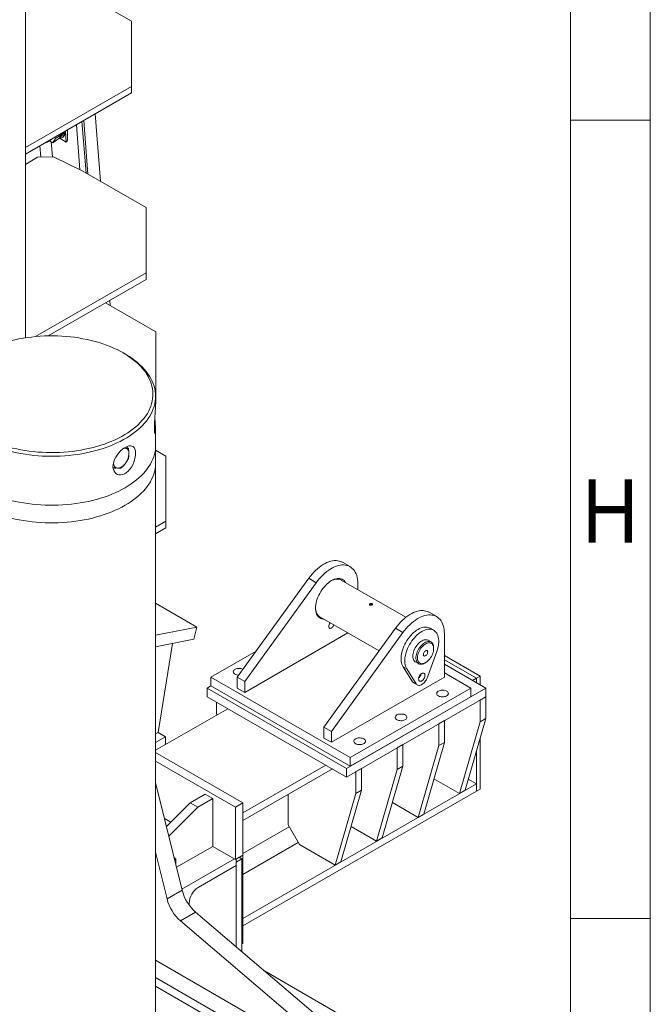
# Model space of a CAD drawing. Header units: millimetres. Extents: x 450 to 25135, y 150 to 17673.
# Tile 429 of 463: x 23896 to 25080, y 10249 to 12099. Entities that reach past the tile are written whole.
import ezdxf

# ---------------------------------------------------------------- set-up
doc = ezdxf.new("R2010")
doc.units = ezdxf.units.MM
doc.linetypes.add('SLD-Centrada-doble', pattern=[12.7, 6.35, -1.27, 1.27, -1.27, 1.27, -1.27])
doc.linetypes.add('SLD-Continua', pattern=[0])
doc.layers.add('OCULTA', color=8, linetype='SLD-Continua')
doc.styles.add('SLDTEXTSTYLE3', font='GOTHIC.TTF', dxfattribs={"width": 0.913})

msp = doc.modelspace()

# ---------------------------------------------------------------- linework, layer by layer
at = {"color": 7, "linetype": 'SLD-Continua', "lineweight": 18, "ltscale": 30}
for p, q in [((25080, 17670), (25080, 150)), ((24930, 17520), (24930, 300)), ((24930, 11910), (25080, 11910)), ((24930, 10410), (25080, 10410))]:
    msp.add_line(p, q, dxfattribs=at)
at = {"layer": 'OCULTA', "linetype": 'SLD-Continua', "lineweight": 18, "ltscale": 30}
for p, q in [((23906.8, 12944.8), (23906.8, 11500.9)), ((23906.8, 12944.8), (23906.8, 11500.9)), ((23906.8, 12944.8), (23906.8, 11500.9)), ((24105.8, 12095.6), (23989.9, 12162.5)), ((24105.8, 12095.6), (23989.9, 12162.5)), ((24105.8, 12095.6), (23989.9, 12162.5)), ((24105.8, 11973.1), (24105.8, 12095.6)), ((24105.8, 11973.1), (24105.8, 12095.6)), ((24105.8, 11973.1), (24105.8, 12095.6)), ((23906.8, 11858.3), (24105.8, 11973.1)), ((23906.8, 11858.3), (24105.8, 11973.1)), ((23906.8, 11858.3), (24105.8, 11973.1)), ((24105.8, 11960.9), (24105.8, 11973.1)), ((24105.8, 11960.9), (24105.8, 11973.1)), ((24105.8, 11960.9), (24105.8, 11973.1)), ((23906.8, 11846), (24105.8, 11960.9)), ((23906.8, 11846), (24105.8, 11960.9)), ((23906.8, 11846), (24105.8, 11960.9)), ((24037.6, 11921.5), (24047.6, 11795.1)), ((24016.3, 11909.2), (24024.3, 11808.5)), ((24016.3, 11909.2), (24024.3, 11808.5)), ((24016.3, 11909.2), (24024.3, 11808.5)), ((24016.3, 11909.2), (24024.3, 11808.5)), ((23948.1, 11868.5), (23956.7, 11874.4)), ((23963.4, 11875.6), (23958.2, 11867.4)), ((23969.4, 11875.1), (23958.2, 11867.4)), ((23962.2, 11878), (23963.4, 11875.6)), ((23974.6, 11883.2), (23963.4, 11875.6)), ((23974.6, 11883.2), (23969.4, 11875.1)), ((23983.5, 11868.8), (23970.3, 11876.5)), ((23971.1, 11877.5), (23974.6, 11879.8)), ((23974.8, 11885.3), (23973.9, 11884.7)), ((23973.9, 11884.8), (23974.6, 11883.2)), ((23976.9, 11886), (23974.2, 11884.2)), ((23976.3, 11877.4), (23978.4, 11878.8)), ((23976.9, 11886), (23976.5, 11886.3)), ((23981.9, 11889.4), (23983.5, 11868.8)), ((23986, 11872.6), (23985.8, 11891.7)), ((23906.8, 11858.3), (23906.8, 11858.3)), ((23906.8, 11846), (23906.8, 11858.3)), ((23906.8, 11858.3), (23906.8, 11858.3)), ((23906.8, 11846), (23906.8, 11858.3)), ((23906.8, 11858.3), (23906.8, 11858.3)), ((23906.8, 11846), (23906.8, 11858.3)), ((23958.2, 11867.4), (23951.9, 11871.1)), ((23983.5, 11868.8), (23984.2, 11869.3)), ((23906.8, 11846), (23906.8, 11846)), ((23906.8, 11846), (23906.8, 11846)), ((23906.8, 11846), (23906.8, 11846)), ((23929.9, 11840.2), (23906.8, 11826.8)), ((23929.9, 11840.2), (23906.8, 11826.8)), ((23929.9, 11840.2), (23906.8, 11826.8)), ((23959.4, 11840.9), (23929.9, 11840.2)), ((23959.4, 11840.9), (23929.9, 11840.2)), ((23959.4, 11840.9), (23929.9, 11840.2)), ((24013.3, 11814.9), (23959.4, 11840.9)), ((24013.3, 11814.9), (23959.4, 11840.9)), ((24013.3, 11814.9), (23959.4, 11840.9)), ((24133.5, 11745.5), (24013.3, 11814.9)), ((24133.5, 11745.5), (24013.3, 11814.9)), ((24133.5, 11745.5), (24013.3, 11814.9)), ((24133.5, 11623.1), (24133.5, 11745.5)), ((24133.5, 11623.1), (24133.5, 11745.5)), ((24133.5, 11623.1), (24133.5, 11745.5)), ((23926.1, 11503.3), (24133.5, 11623.1)), ((23926.1, 11503.3), (24133.5, 11623.1)), ((23926.1, 11503.3), (24133.5, 11623.1)), ((24133.5, 11610.8), (24133.5, 11623.1)), ((24133.5, 11610.8), (24133.5, 11623.1)), ((24133.5, 11610.8), (24133.5, 11623.1)), ((23949.6, 11504.6), (24133.5, 11610.8)), ((23949.6, 11504.6), (24133.5, 11610.8)), ((23949.6, 11504.6), (24133.5, 11610.8)), ((24152, 11512.1), (24057.3, 11566.8)), ((24152, 11512.1), (24057.3, 11566.8)), ((24152, 11512.1), (24057.3, 11566.8)), ((24065.4, 11571.5), (24066.1, 11561.7)), ((24152, 11389.7), (24152, 11512.1)), ((24152, 11389.7), (24152, 11512.1)), ((24152, 11389.7), (24152, 11512.1)), ((24094.3, 11470.5), (24090.7, 11472.5)), ((24151.3, 11374.6), (24151.3, 11391)), ((24151.3, 11389.2), (24152, 11389.7)), ((24151.3, 11389.2), (24152, 11389.7)), ((24151.3, 11389.2), (24152, 11389.7)), ((24151.3, 11377), (24152, 11377.4)), ((24151.3, 11377), (24152, 11377.4)), ((24151.3, 11377), (24152, 11377.4)), ((24152, 11377.4), (24152, 11389.7)), ((24152, 11377.4), (24152, 11389.7)), ((24152, 11377.4), (24152, 11389.7)), ((24151.3, 11299), (24151.3, 11325.7)), ((24094, 11293.5), (24092.1, 11293.7)), ((24096, 11295.9), (24100.4, 11293.3)), ((24097.7, 11295), (24097.5, 11296.7)), ((24151.3, 11265.9), (24151.3, 11299)), ((24170.5, 11278.7), (24151.3, 11289.8)), ((24170.5, 11278.7), (24151.3, 11289.8)), ((24170.5, 11278.7), (24151.3, 11289.8)), ((24151.3, 9903.5), (24151.3, 11265.9)), ((24170.5, 11156.3), (24170.5, 11278.7)), ((24170.5, 11156.3), (24170.5, 11278.7)), ((24170.5, 11156.3), (24170.5, 11278.7)), ((24151.3, 11145.2), (24170.5, 11156.3)), ((24151.3, 11145.2), (24170.5, 11156.3)), ((24151.3, 11145.2), (24170.5, 11156.3)), ((24170.5, 11144), (24170.5, 11156.3)), ((24170.5, 11144), (24170.5, 11156.3)), ((24170.5, 11144), (24170.5, 11156.3)), ((24151.3, 11132.9), (24170.5, 11144)), ((24151.3, 11132.9), (24170.5, 11144)), ((24151.3, 11132.9), (24170.5, 11144)), ((24516.3, 11071.1), (24502.2, 11079.3)), ((24304.6, 10863.5), (24438.9, 11049.2)), ((24621.1, 10976), (24499.9, 11045.9)), ((24318.7, 10855.4), (24453, 11041)), ((24530.8, 11039), (24530.8, 11028.1)), ((24228.7, 10957.7), (24151.3, 11002.4)), ((24459.9, 10976.6), (24570.7, 10912.7)), ((24679, 10977.2), (24664.8, 10985.4)), ((24151.3, 10942.1), (24228.7, 10957.7)), ((24228.7, 10957.7), (24223.2, 10935.1)), ((24467.2, 10769.7), (24601.5, 10955.3)), ((24673.5, 10951.5), (24666.5, 10955.6)), ((24223.2, 10935.1), (24151.3, 10920.6)), ((24512.1, 10946.5), (24318.7, 10834.9)), ((24481.3, 10761.5), (24615.7, 10947.2)), ((24668.4, 10929.6), (24662.8, 10932.9)), ((24693.5, 10945.2), (24693.5, 10863.5)), ((24183.1, 10927), (24156.1, 10759.8)), ((24340, 10912.5), (24255.1, 10863.5)), ((24673.3, 10917.2), (24673.3, 10918.8)), ((24679.2, 10911.6), (24661.7, 10863.2)), ((24760.6, 10865.5), (24693.5, 10904.3)), ((24693.5, 10896.1), (24753.6, 10861.4)), ((24753.6, 10861.4), (24693.5, 10896.1)), ((24633.3, 10855), (24615.8, 10883.2)), ((24640.4, 10850.9), (24622.9, 10879.1)), ((24639.3, 10892.2), (24644.9, 10888.9)), ((24656.7, 10890.1), (24658.1, 10890.9)), ((24771.2, 10843.1), (24693.5, 10888)), ((24255.1, 10863.5), (24516.7, 10712.5)), ((24255.1, 10847.2), (24255.1, 10863.5)), ((24304.6, 10863.5), (24318.7, 10855.4)), ((24304.6, 10843.1), (24304.6, 10863.5)), ((24693.5, 10863.5), (24481.3, 10741.1)), ((24743, 10843.1), (24693.5, 10871.7)), ((24753.6, 10861.4), (24746.5, 10857.4)), ((24760.6, 10865.5), (24753.6, 10861.4)), ((24753.6, 10861.4), (24753.6, 10853.3)), ((24753.6, 10853.3), (24753.6, 10861.4)), ((24760.6, 10849.2), (24760.6, 10865.5)), ((24255.1, 10847.2), (24248, 10843.1)), ((24248, 10843.1), (24509.6, 10692.1)), ((24248, 10843.1), (24248, 10826.8)), ((24255.1, 10847.2), (24516.7, 10696.2)), ((24304.6, 10843.1), (24318.7, 10834.9)), ((24318.7, 10834.9), (24318.7, 10855.4)), ((24509.6, 10692.1), (24771.2, 10843.1)), ((24516.7, 10712.5), (24743, 10843.1)), ((24635.5, 10852.9), (24642.5, 10848.8)), ((24743, 10826.8), (24743, 10843.1)), ((24771.2, 10843.1), (24771.2, 10826.8)), ((24248, 10826.8), (24509.6, 10675.8)), ((24509.6, 10675.8), (24771.2, 10826.8)), ((24516.7, 10696.2), (24743, 10826.8)), ((24760.6, 10820.6), (24771.2, 10826.8)), ((24760.6, 10820.6), (24760.6, 10779.8)), ((24771.2, 10826.8), (24771.2, 10785.9)), ((24286.9, 10804.3), (24151.3, 10726.1)), ((24265.7, 10816.6), (24265.7, 10796.1)), ((24265.7, 10796.1), (24266.4, 10792.5)), ((24771.2, 10785.9), (24732.4, 10651.2)), ((24760.6, 10779.8), (24771.2, 10785.9)), ((24481.3, 10761.5), (24467.2, 10769.7)), ((24467.2, 10749.2), (24467.2, 10769.7)), ((24682.9, 10775.7), (24693.5, 10781.9)), ((24682.9, 10775.7), (24682.9, 10734.9)), ((24693.5, 10781.9), (24693.5, 10741)), ((24760.6, 10779.8), (24721.7, 10645)), ((24156.1, 10759.8), (24151.3, 10757)), ((24151.3, 10740.7), (24170.2, 10751.6)), ((24170.2, 10751.6), (24156.1, 10759.8)), ((24170.2, 10751.6), (24170.2, 10737)), ((24481.3, 10741.1), (24467.2, 10749.2)), ((24481.3, 10741.1), (24481.3, 10761.5)), ((24760.6, 10653.2), (24760.6, 10749.2)), ((24605.1, 10730.9), (24615.7, 10737)), ((24605.1, 10730.9), (24605.1, 10690)), ((24615.7, 10737), (24615.7, 10696.1)), ((24682.9, 10734.9), (24644, 10600.2)), ((24693.5, 10741), (24654.6, 10606.3)), ((24682.9, 10734.9), (24693.5, 10741)), ((24315.2, 10627.2), (24151.3, 10721.8)), ((24516.7, 10696.2), (24516.7, 10712.5)), ((24753.6, 10649.1), (24753.6, 10724.7)), ((24301, 10619.1), (24151.3, 10705.5)), ((24470.7, 10698.2), (24315.2, 10608.4)), ((24483.1, 10691.1), (24315.2, 10594.1)), ((24509.6, 10692.1), (24509.6, 10675.8)), ((24527.3, 10686), (24537.9, 10692.1)), ((24537.9, 10692.1), (24537.9, 10651.3)), ((24615.7, 10696.1), (24576.8, 10561.4)), ((24605.1, 10690), (24615.7, 10696.1)), ((24527.3, 10686), (24527.3, 10645.1)), ((24605.1, 10690), (24566.2, 10555.3)), ((24721.7, 10645), (24673.8, 10672.7)), ((24738.4, 10672.2), (24753.6, 10663.4)), ((24151.3, 10665.9), (24201.1, 10463.4)), ((24753.6, 10663.4), (24315.2, 10410.4)), ((24753.6, 10663.4), (24753.6, 10649.1)), ((24216.2, 10627.2), (24244.4, 10643.5)), ((24230.3, 10619.1), (24258.6, 10635.4)), ((24244.4, 10643.5), (24258.6, 10635.4)), ((24258.6, 10635.4), (24258.6, 10545.5)), ((24753.6, 10649.1), (24315.2, 10396.1)), ((24400, 10585.9), (24400, 10643.1)), ((24527.3, 10645.1), (24488.4, 10510.4)), ((24537.9, 10651.3), (24499, 10516.5)), ((24527.3, 10645.1), (24537.9, 10651.3)), ((24721.7, 10645), (24732.4, 10651.2)), ((24760.6, 10653.2), (24753.6, 10649.1)), ((24171.8, 10582.7), (24216.2, 10627.2)), ((24176.2, 10564.8), (24230.3, 10619.1)), ((24216.2, 10627.2), (24230.3, 10619.1)), ((24301, 10619.1), (24315.2, 10627.2)), ((24301, 10521.1), (24301, 10619.1)), ((24315.2, 10529.2), (24315.2, 10627.2)), ((24644, 10600.2), (24596, 10627.9)), ((24644, 10600.2), (24654.6, 10606.3)), ((24168.1, 10597.8), (24180, 10590.9)), ((24421.2, 10549.1), (24400, 10585.9)), ((24566.2, 10555.3), (24518.2, 10583)), ((24566.2, 10555.3), (24576.8, 10561.4)), ((24258.6, 10545.5), (24190.6, 10506.3)), ((24258.6, 10545.5), (24301, 10521.1)), ((24488.4, 10510.4), (24421.2, 10549.1)), ((24151.3, 10534.6), (24172.8, 10447.1)), ((24186, 10524.8), (24189.6, 10521.9)), ((24301, 10521.1), (24315.2, 10529.2)), ((24308.1, 10525.1), (24313.4, 10522.1)), ((24308.1, 10525.1), (24313.4, 10522.1)), ((24315.2, 10363.4), (24315.2, 10529.2)), ((24189.6, 10521.9), (24187.1, 10520.4)), ((24189.6, 10521.9), (24189.6, 10510)), ((24299.2, 10522.1), (24200.7, 10465.2)), ((24299.2, 10522.1), (24200.7, 10465.2)), ((24231.4, 10468.6), (24302.8, 10509.8)), ((24231.4, 10468.6), (24302.8, 10509.8)), ((24302.8, 10509.8), (24302.8, 10522.1)), ((24313.4, 10522.1), (24302.8, 10516)), ((24302.8, 10509.8), (24302.8, 10522.1)), ((24313.4, 10522.1), (24302.8, 10516)), ((24302.8, 10516), (24302.8, 10356.9)), ((24302.8, 10516), (24302.8, 10356.9)), ((24313.4, 10522.1), (24313.4, 10347.8)), ((24313.4, 10522.1), (24313.4, 10347.8)), ((24488.4, 10510.4), (24499, 10516.5)), ((24214.4, 10435.1), (24214.4, 10439.2)), ((24214.4, 10435.1), (24214.4, 10439.2)), ((24226.5, 10421.9), (24652.8, 10058.6)), ((24198.2, 10405.5), (24565.1, 10092.9)), ((24315.2, 10363.4), (24313.4, 10362.4)), ((24151.3, 10331.7), (24610.4, 10066.8)), ((24355.9, 10311.6), (24709.4, 10107.6)), ((24486.6, 10105.6), (24151.3, 10299.1)), ((24481.3, 10092.3), (24151.3, 10282.8))]:
    msp.add_line(p, q, dxfattribs=at)
at = {"layer": 'OCULTA', "linetype": 'SLD-Centrada-doble', "lineweight": 18, "ltscale": 30}
for p, q in [((24002.6, 11901.3), (24009.3, 11816.8)), ((24002.6, 11901.3), (24009.3, 11816.8)), ((24002.6, 11901.3), (24009.3, 11816.8)), ((24013.1, 11907.4), (24020.7, 11810.6)), ((24013.1, 11907.4), (24020.7, 11810.6)), ((24013.1, 11907.4), (24020.7, 11810.6)), ((23934.1, 11861.8), (23935.8, 11840.3)), ((23934.1, 11861.8), (23935.8, 11840.3)), ((23934.1, 11861.8), (23935.8, 11840.3)), ((23955.3, 11869.1), (23957.6, 11840.9)), ((23955.3, 11869.1), (23957.6, 11840.9)), ((23955.3, 11869.1), (23957.6, 11840.9)), ((24438.9, 11049.2), (24453, 11041)), ((24615.7, 10947.2), (24601.5, 10955.3)), ((24622.9, 10879.1), (24615.8, 10883.2)), ((24640.4, 10850.9), (24633.3, 10855)), ((24402.1, 10582.2), (24315.2, 10532)), ((24419.1, 10552.8), (24315.2, 10492.8)), ((24172.8, 10447.1), (24201.1, 10463.4)), ((24198.2, 10405.5), (24226.5, 10421.9))]:
    msp.add_line(p, q, dxfattribs=at)
at = {"layer": 'OCULTA', "linetype": 'SLD-Continua', "lineweight": 18, "ltscale": 30, "flags": 128}
for points in [[(23957.6, 11875.4), (23957.1, 11874.6), (23956.7, 11874.4)], [(23978.6, 11887.5), (23978.9, 11886.1), (23979, 11884.1), (23978.9, 11882.3), (23978.6, 11880.7), (23978, 11879.3), (23977.2, 11878.1), (23976.1, 11877.2), (23974.9, 11876.7), (23973.4, 11876.4), (23971.9, 11876.5), (23970.5, 11876.8)], [(23980.8, 11888.7), (23981, 11887.6), (23981.1, 11885.6), (23981.1, 11883.7), (23980.7, 11882.1), (23980.1, 11880.7), (23979.3, 11879.5), (23978.4, 11878.8)], [(23786, 11443.7), (23782.5, 11439.4), (23779.4, 11435.1), (23776.6, 11430.6), (23774.1, 11426.2), (23772, 11421.6), (23770.1, 11417), (23768.7, 11412.4), (23767.6, 11407.7), (23766.8, 11403), (23766.4, 11398.3), (23766.3, 11393.6), (23766.6, 11388.9), (23767.2, 11384.2), (23768.2, 11379.5), (23769.6, 11374.8), (23771.2, 11370.2), (23773.3, 11365.7), (23775.6, 11361.2), (23778.3, 11356.7), (23781.3, 11352.3), (23784.7, 11348), (23788.3, 11343.8), (23792.3, 11339.7), (23796.6, 11335.7), (23801.1, 11331.8), (23806, 11328), (23811.1, 11324.3), (23816.5, 11320.8), (23822.2, 11317.4), (23828.1, 11314.1), (23834.2, 11311), (23840.6, 11308.1), (23847.2, 11305.3), (23854, 11302.7), (23861, 11300.2), (23868.1, 11297.9), (23875.4, 11295.8), (23882.9, 11293.9), (23890.5, 11292.2), (23898.2, 11290.6), (23906, 11289.3), (23913.9, 11288.2), (23921.9, 11287.2), (23930, 11286.4), (23938.1, 11285.9), (23946.3, 11285.5), (23954.4, 11285.4), (23962.6, 11285.5), (23970.7, 11285.7), (23978.9, 11286.2), (23987, 11286.8), (23995, 11287.7), (24002.9, 11288.7), (24010.8, 11290), (24018.6, 11291.5), (24026.2, 11293.1), (24033.8, 11294.9), (24041.2, 11296.9), (24048.4, 11299.1), (24055.4, 11301.5), (24062.3, 11304.1), (24069, 11306.8), (24075.5, 11309.6), (24081.7, 11312.7), (24087.7, 11315.9), (24093.5, 11319.2), (24099, 11322.7), (24104.3, 11326.3), (24109.3, 11330), (24114, 11333.9), (24118.4, 11337.8), (24122.5, 11341.9), (24126.3, 11346.1), (24129.8, 11350.3), (24133, 11354.7), (24135.8, 11359.1), (24138.3, 11363.6), (24140.5, 11368.1), (24142.3, 11372.7), (24143.8, 11377.4), (24145, 11382), (24145.8, 11386.7), (24146.2, 11391.4), (24146.3, 11396.1), (24146, 11400.8), (24145.4, 11405.5), (24144.5, 11410.2), (24143.2, 11414.9), (24141.5, 11419.5), (24139.5, 11424.1), (24137.2, 11428.6), (24134.5, 11433), (24131.5, 11437.4), (24128.2, 11441.7), (24124.6, 11446), (24120.6, 11450.1), (24116.4, 11454.1), (24111.8, 11458), (24107, 11461.8), (24101.9, 11465.5), (24096.5, 11469), (24090.9, 11472.5), (24085, 11475.7), (24078.9, 11478.8), (24072.5, 11481.8), (24066, 11484.6), (24059.2, 11487.2), (24052.2, 11489.7), (24045.1, 11492), (24037.8, 11494.1), (24030.3, 11496), (24022.7, 11497.8), (24015, 11499.3), (24007.2, 11500.7), (23999.3, 11501.9), (23991.3, 11502.8), (23983.3, 11503.6), (23975.1, 11504.2), (23967, 11504.5), (23958.8, 11504.7), (23950.7, 11504.7), (23942.5, 11504.4), (23934.4, 11504), (23926.3, 11503.3), (23918.3, 11502.5), (23910.3, 11501.4), (23902.4, 11500.2), (23894.6, 11498.8), (23887, 11497.1), (23879.4, 11495.3), (23872, 11493.3)], [(24094.3, 11470.5), (24096.4, 11469.2), (24102.1, 11465.7), (24107.5, 11462.1), (24112.6, 11458.3), (24117.4, 11454.4), (24121.9, 11450.4), (24126.2, 11446.2), (24130.1, 11442), (24133.7, 11437.7), (24137, 11433.3), (24139.9, 11428.8), (24142.6, 11424.3), (24144.8, 11419.7), (24146.8, 11415), (24148.4, 11410.3), (24149.7, 11405.6), (24150.6, 11400.8), (24151.1, 11396), (24151.3, 11391.2), (24151.1, 11386.5), (24150.6, 11381.7), (24149.8, 11376.9), (24148.6, 11372.2), (24147, 11367.5), (24145.1, 11362.8), (24142.8, 11358.2), (24140.3, 11353.6), (24137.3, 11349.1), (24134.1, 11344.7), (24130.5, 11340.4), (24126.6, 11336.2), (24122.4, 11332), (24117.9, 11328), (24113.1, 11324.1), (24108.1, 11320.3), (24102.7, 11316.6), (24097.1, 11313.1), (24091.2, 11309.7), (24085.1, 11306.5), (24078.8, 11303.4), (24072.2, 11300.5), (24065.4, 11297.7), (24058.4, 11295.1), (24051.3, 11292.7), (24043.9, 11290.4), (24036.4, 11288.4), (24028.8, 11286.5), (24021, 11284.8), (24013.1, 11283.3), (24005.1, 11282), (23997, 11280.9), (23988.9, 11280), (23980.7, 11279.3), (23972.4, 11278.8), (23964.1, 11278.5), (23955.8, 11278.4), (23947.5, 11278.5), (23939.2, 11278.9), (23931, 11279.4), (23922.8, 11280.1), (23914.6, 11281), (23906.6, 11282.1), (23898.6, 11283.5), (23890.7, 11285), (23882.9, 11286.7), (23875.3, 11288.6), (23867.8, 11290.7), (23860.5, 11292.9), (23853.4, 11295.4), (23846.4, 11298), (23839.7, 11300.8), (23833.1, 11303.7), (23826.8, 11306.8), (23820.7, 11310.1), (23814.9, 11313.5), (23809.3, 11317), (23803.9, 11320.7), (23798.9, 11324.5), (23794.1, 11328.5), (23789.7, 11332.5), (23785.5, 11336.6), (23781.7, 11340.9), (23778.1, 11345.2), (23774.9, 11349.6), (23772, 11354.1), (23769.5, 11358.7), (23767.3, 11363.3), (23765.4, 11368), (23763.9, 11372.7), (23762.7, 11377.4), (23761.9, 11382.2), (23761.4, 11387), (23761.3, 11391.8), (23761.5, 11396.6), (23762.1, 11401.4), (23763.1, 11406.1), (23764.4, 11410.9), (23766, 11415.6), (23768, 11420.2), (23770.3, 11424.8), (23773, 11429.3), (23776, 11433.8), (23776, 11433.8)], [(24151.3, 11374.6), (24151.3, 11374.5), (24151.2, 11371.3), (24151, 11367.3), (24150.7, 11363), (24150.4, 11358.2), (24150, 11353.3), (24149.6, 11348.2), (24149.3, 11343.4), (24149.1, 11338.5), (24149, 11334.2), (24149, 11330.1), (24149.2, 11326.7), (24149.4, 11323.8), (24149.8, 11321.8), (24150.2, 11320.5), (24150.5, 11320.1), (24150.9, 11320.6), (24151.1, 11321.8), (24151.3, 11323.9), (24151.3, 11326.6), (24151.2, 11330.1), (24151, 11334.1), (24150.6, 11338.7), (24150.3, 11343.4), (24149.9, 11348.5), (24149.8, 11350.1)], [(24094.2, 11219.4), (24088.2, 11216.1), (24082, 11213), (24075.6, 11209.9), (24068.9, 11207.1), (24062, 11204.4), (24055, 11201.9), (24047.8, 11199.6), (24040.4, 11197.4), (24032.8, 11195.5), (24025.2, 11193.7), (24017.3, 11192.1), (24009.4, 11190.7), (24001.4, 11189.5), (23993.3, 11188.5), (23985.2, 11187.7), (23977, 11187.1), (23968.7, 11186.7), (23960.4, 11186.5), (23952.2, 11186.5), (23943.9, 11186.7), (23935.6, 11187.1), (23927.4, 11187.7), (23919.3, 11188.5), (23911.2, 11189.5), (23903.2, 11190.7), (23895.3, 11192.1), (23887.5, 11193.7), (23879.8, 11195.5), (23872.2, 11197.4), (23864.8, 11199.6), (23857.6, 11201.9), (23850.6, 11204.4), (23843.7, 11207.1), (23837, 11209.9), (23830.6, 11213), (23824.4, 11216.1), (23818.4, 11219.4), (23812.7, 11222.9), (23807.2, 11226.4), (23802, 11230.2), (23797.1, 11234), (23792.5, 11238), (23788.1, 11242), (23784.1, 11246.2), (23780.4, 11250.5), (23776.9, 11254.8), (23773.9, 11259.3), (23771.1, 11263.8), (23768.7, 11268.3), (23766.6, 11273), (23764.8, 11277.6), (23763.5, 11282.3), (23762.4, 11287.1), (23761.7, 11291.8), (23761.3, 11296.6), (23761.3, 11299)], [(24094.2, 11219.4), (24088.2, 11216.1), (24082, 11213), (24075.6, 11209.9), (24068.9, 11207.1), (24062, 11204.4), (24055, 11201.9), (24047.8, 11199.6), (24040.4, 11197.4), (24032.8, 11195.5), (24025.2, 11193.7), (24017.3, 11192.1), (24009.4, 11190.7), (24001.4, 11189.5), (23993.3, 11188.5), (23985.2, 11187.7), (23977, 11187.1), (23968.7, 11186.7), (23960.4, 11186.5), (23952.2, 11186.5), (23943.9, 11186.7), (23935.6, 11187.1), (23927.4, 11187.7), (23919.3, 11188.5), (23911.2, 11189.5), (23903.2, 11190.7), (23895.3, 11192.1), (23887.5, 11193.7), (23879.8, 11195.5), (23872.2, 11197.4), (23864.8, 11199.6), (23857.6, 11201.9), (23850.6, 11204.4), (23843.7, 11207.1), (23837, 11209.9), (23830.6, 11213), (23824.4, 11216.1), (23818.4, 11219.4), (23812.7, 11222.9), (23807.2, 11226.4), (23802, 11230.2), (23797.1, 11234), (23792.5, 11238), (23788.1, 11242), (23784.1, 11246.2), (23780.4, 11250.5), (23776.9, 11254.8), (23773.9, 11259.3), (23771.1, 11263.8), (23768.7, 11268.3), (23766.6, 11273), (23764.8, 11277.6), (23763.5, 11282.3), (23762.4, 11287.1), (23761.7, 11291.8), (23761.3, 11296.6), (23761.3, 11299)], [(24094.2, 11295.1), (24091.7, 11293.5), (24089.1, 11291.6), (24085.6, 11288.4), (24082.2, 11284.7), (24079.1, 11280.7), (24076.4, 11276.5), (24074.2, 11272.1), (24072.6, 11267.7), (24071.6, 11263.3), (24071.3, 11259.1), (24071.7, 11255.1), (24072.8, 11251.6), (24074.5, 11248.6), (24076.8, 11246.2), (24079.5, 11244.5), (24082.6, 11243.5), (24086, 11243.4), (24089.5, 11244), (24093.1, 11245.5), (24096.6, 11247.7), (24100, 11250.6), (24103.2, 11254.1), (24106, 11258.2), (24108.5, 11262.6), (24110.5, 11267.2), (24112, 11271.9), (24113.1, 11276.5), (24113.7, 11281), (24113.7, 11285.1), (24113.3, 11288.9), (24112.4, 11292.1), (24110.9, 11294.7), (24109, 11296.6), (24106.7, 11297.7), (24104, 11298.1), (24101, 11297.8), (24097.7, 11296.8), (24094.2, 11295.1)], [(24091.4, 11293.4), (24092.3, 11293.5), (24094, 11293.5)], [(24094, 11293.5), (24095.6, 11293.2), (24097, 11292.6), (24098.3, 11291.7), (24099.3, 11290.5), (24100.2, 11289), (24100.8, 11287.3), (24101.1, 11285.3), (24101.3, 11283.2)], [(24100.4, 11293.3), (24097.4, 11293.3), (24094, 11293.5)], [(24151.3, 11299), (24151.3, 11296.6), (24150.9, 11291.8), (24150.2, 11287.1), (24149.2, 11282.3), (24147.8, 11277.6), (24146, 11273), (24143.9, 11268.3), (24141.5, 11263.8), (24138.7, 11259.3), (24135.7, 11254.8), (24132.2, 11250.5), (24128.5, 11246.2), (24124.5, 11242), (24120.1, 11238), (24115.5, 11234), (24110.6, 11230.2), (24105.4, 11226.4), (24099.9, 11222.9), (24094.2, 11219.4)], [(24151.3, 11299), (24151.3, 11296.6), (24150.9, 11291.8), (24150.2, 11287.1), (24149.2, 11282.3), (24147.8, 11277.6), (24146, 11273), (24143.9, 11268.3), (24141.5, 11263.8), (24138.7, 11259.3), (24135.7, 11254.8), (24132.2, 11250.5), (24128.5, 11246.2), (24124.5, 11242), (24120.1, 11238), (24115.5, 11234), (24110.6, 11230.2), (24105.4, 11226.4), (24099.9, 11222.9), (24094.2, 11219.4)], [(24101.3, 11283.2), (24101, 11288.2), (24100.4, 11293.3)], [(24100.4, 11274), (24101, 11278.5), (24101.3, 11283.2)], [(24151.3, 11265.9), (24151.3, 11263.5), (24150.9, 11258.8), (24150.2, 11254), (24149.2, 11249.3), (24147.8, 11244.6), (24146, 11239.9), (24143.9, 11235.3), (24141.5, 11230.7), (24138.7, 11226.2), (24135.7, 11221.8), (24132.2, 11217.4), (24128.5, 11213.1), (24124.5, 11209), (24120.1, 11204.9), (24115.5, 11200.9), (24110.6, 11197.1), (24105.4, 11193.4), (24099.9, 11189.8), (24094.2, 11186.4), (24088.2, 11183), (24082, 11179.9), (24075.6, 11176.9), (24068.9, 11174), (24062, 11171.4), (24055, 11168.9), (24047.8, 11166.5), (24040.4, 11164.4), (24032.8, 11162.4), (24025.2, 11160.6), (24017.3, 11159), (24009.4, 11157.6), (24001.4, 11156.4), (23993.3, 11155.4), (23985.2, 11154.6), (23977, 11154), (23968.7, 11153.6), (23960.4, 11153.4), (23952.2, 11153.4), (23943.9, 11153.6), (23935.6, 11154), (23927.4, 11154.6), (23919.3, 11155.4), (23911.2, 11156.4), (23903.2, 11157.6), (23895.3, 11159), (23887.5, 11160.6), (23879.8, 11162.4), (23872.2, 11164.4), (23864.8, 11166.5), (23857.6, 11168.9), (23850.6, 11171.4), (23843.7, 11174), (23837, 11176.9), (23830.6, 11179.9), (23824.4, 11183), (23818.4, 11186.4), (23812.7, 11189.8), (23807.2, 11193.4), (23802, 11197.1), (23797.1, 11200.9), (23792.5, 11204.9), (23788.1, 11209), (23784.1, 11213.1), (23780.4, 11217.4), (23776.9, 11221.8), (23773.9, 11226.2), (23771.1, 11230.7), (23768.7, 11235.3), (23766.6, 11239.9), (23764.8, 11244.6), (23763.5, 11249.3), (23762.4, 11254), (23761.7, 11258.8), (23761.3, 11263.5), (23761.3, 11265.9)], [(24151.3, 11265.9), (24151.3, 11263.5), (24150.9, 11258.8), (24150.2, 11254), (24149.2, 11249.3), (24147.8, 11244.6), (24146, 11239.9), (24143.9, 11235.3), (24141.5, 11230.7), (24138.7, 11226.2), (24135.7, 11221.8), (24132.2, 11217.4), (24128.5, 11213.1), (24124.5, 11209), (24120.1, 11204.9), (24115.5, 11200.9), (24110.6, 11197.1), (24105.4, 11193.4), (24099.9, 11189.8), (24094.2, 11186.4), (24088.2, 11183), (24082, 11179.9), (24075.6, 11176.9), (24068.9, 11174), (24062, 11171.4), (24055, 11168.9), (24047.8, 11166.5), (24040.4, 11164.4), (24032.8, 11162.4), (24025.2, 11160.6), (24017.3, 11159), (24009.4, 11157.6), (24001.4, 11156.4), (23993.3, 11155.4), (23985.2, 11154.6), (23977, 11154), (23968.7, 11153.6), (23960.4, 11153.4), (23952.2, 11153.4), (23943.9, 11153.6), (23935.6, 11154), (23927.4, 11154.6), (23919.3, 11155.4), (23911.2, 11156.4), (23903.2, 11157.6), (23895.3, 11159), (23887.5, 11160.6), (23879.8, 11162.4), (23872.2, 11164.4), (23864.8, 11166.5), (23857.6, 11168.9), (23850.6, 11171.4), (23843.7, 11174), (23837, 11176.9), (23830.6, 11179.9), (23824.4, 11183), (23818.4, 11186.4)], [(24079.5, 11256.2), (24077.9, 11256.5), (24076.5, 11257.1), (24075.3, 11258), (24074.2, 11259.2), (24073.4, 11260.7), (24072.8, 11262.4), (24072.4, 11264.4), (24072.3, 11266.5)], [(24094, 11264.5), (24092.3, 11262.6), (24090.5, 11260.8), (24088.7, 11259.3), (24086.8, 11258.1), (24084.9, 11257.1), (24083, 11256.5), (24081.2, 11256.2), (24079.5, 11256.2)], [(24085.9, 11256), (24090.2, 11260.1), (24094, 11264.5)], [(24094, 11264.5), (24097.4, 11269.2), (24100.4, 11274)], [(24071.5, 11257.3), (24075.7, 11256.6), (24079.5, 11256.2)], [(24079.5, 11256.2), (24082.9, 11256), (24085.9, 11256)], [(24438.9, 11049.2), (24441.9, 11053.2), (24445.1, 11057), (24448.3, 11060.6), (24451.7, 11064), (24455.2, 11067.1), (24458.7, 11070), (24462.2, 11072.6), (24465.8, 11075), (24469.4, 11077), (24473, 11078.8), (24476.6, 11080.2), (24480.1, 11081.3), (24483.5, 11082), (24486.8, 11082.4), (24490.1, 11082.5), (24493.2, 11082.3), (24496.2, 11081.7), (24499, 11080.8), (24501.7, 11079.5), (24502.2, 11079.3)], [(24453, 11041), (24456, 11045), (24459.2, 11048.8), (24462.5, 11052.4), (24465.8, 11055.8), (24469.3, 11059), (24472.8, 11061.9), (24476.4, 11064.5), (24480, 11066.8), (24483.6, 11068.9), (24487.1, 11070.6), (24490.7, 11072), (24494.2, 11073.1), (24497.6, 11073.8), (24501, 11074.3), (24504.2, 11074.4), (24507.4, 11074.1), (24510.3, 11073.5), (24513.2, 11072.6), (24515.8, 11071.4), (24518.3, 11069.8), (24520.6, 11067.9), (24522.7, 11065.7), (24524.6, 11063.3), (24526.2, 11060.5), (24527.6, 11057.5), (24528.8, 11054.2), (24529.7, 11050.7), (24530.3, 11047), (24530.7, 11043.1), (24530.8, 11039)], [(24451.6, 10993.3), (24451.8, 10996.6), (24452.1, 10999.9), (24452.8, 11003.4), (24453.6, 11006.9), (24454.7, 11010.4), (24456.1, 11013.9), (24457.6, 11017.5), (24459.4, 11020.9), (24461.3, 11024.3), (24463.4, 11027.5), (24465.7, 11030.6), (24468.1, 11033.5), (24470.6, 11036.3), (24473.2, 11038.8), (24475.9, 11041), (24478.6, 11043), (24481.3, 11044.8), (24484.1, 11046.2), (24486.8, 11047.3), (24489.5, 11048.1), (24492.1, 11048.6), (24494.6, 11048.8), (24497, 11048.6), (24499.2, 11048.2), (24501.3, 11047.4), (24503.3, 11046.2), (24505, 11044.8), (24506.6, 11043.1), (24507.7, 11041.4)], [(24499.9, 11045.9), (24499.7, 11046.1), (24497.7, 11046.9), (24495.6, 11047.5), (24493.3, 11047.8), (24490.9, 11047.7), (24488.4, 11047.3), (24485.8, 11046.6), (24483.2, 11045.6), (24480.6, 11044.3)], [(24451.6, 10994.2), (24451.8, 10992), (24452.1, 10989.2), (24452.7, 10986.5), (24453.6, 10984.1), (24454.7, 10982), (24456, 10980), (24457.5, 10978.4), (24459.2, 10977.1), (24459.9, 10976.6)], [(24467.7, 10972.1), (24465.7, 10972.3), (24463.4, 10972.8), (24461.3, 10973.6), (24459.4, 10974.7), (24457.6, 10976.1), (24456.1, 10977.8), (24454.7, 10979.8), (24453.6, 10982.1), (24452.8, 10984.6), (24452.1, 10987.3), (24451.8, 10990.2), (24451.6, 10993.3)], [(24553.5, 10999), (24553.1, 10999.2), (24552.9, 10999.5), (24552.7, 11000.2), (24552.9, 11000.9), (24553.5, 11001.5), (24554.5, 11001.8), (24555.6, 11001.9), (24556.7, 11001.8), (24557.2, 11001.6), (24557.7, 11001.4), (24558, 11001.1), (24558.3, 11000.9), (24558.5, 11000.3), (24558.2, 10999.6), (24557.6, 10999.1), (24556.7, 10998.7), (24555.5, 10998.6), (24554.4, 10998.6), (24553.9, 10998.8), (24553.5, 10999)], [(24557.6, 10999.5), (24557.6, 10999.5), (24557.4, 10999.9), (24557, 11000.2), (24556.3, 11000.5), (24555.6, 11000.6), (24554.8, 11000.6), (24554.2, 11000.3), (24553.7, 10999.9), (24553.6, 10999.5), (24553.7, 10999), (24554.2, 10998.6), (24554.2, 10998.6)], [(24601.5, 10955.3), (24604.5, 10959.3), (24607.7, 10963.1), (24611, 10966.7), (24614.3, 10970.1), (24617.8, 10973.3), (24621.3, 10976.2), (24624.9, 10978.8), (24628.5, 10981.1), (24632.1, 10983.2), (24635.6, 10984.9), (24639.2, 10986.3), (24642.7, 10987.4), (24646.1, 10988.1), (24649.5, 10988.6), (24652.7, 10988.7), (24655.8, 10988.4), (24658.8, 10987.8), (24661.7, 10986.9), (24664.3, 10985.7), (24664.8, 10985.4)], [(24615.7, 10947.2), (24618.7, 10951.2), (24621.8, 10955), (24625.1, 10958.6), (24628.5, 10962), (24631.9, 10965.1), (24635.5, 10968), (24639, 10970.6), (24642.6, 10973), (24646.2, 10975), (24649.8, 10976.7), (24653.3, 10978.1), (24656.8, 10979.2), (24660.3, 10980), (24663.6, 10980.4), (24666.9, 10980.5), (24670, 10980.2), (24673, 10979.7), (24675.8, 10978.7), (24678.5, 10977.5), (24681, 10975.9), (24683.3, 10974), (24685.3, 10971.9), (24687.2, 10969.4), (24688.8, 10966.6), (24690.2, 10963.6), (24691.4, 10960.3), (24692.3, 10956.9), (24692.9, 10953.1), (24693.3, 10949.2), (24693.5, 10945.2)], [(24485.8, 10961.7), (24485.8, 10961.6), (24485.2, 10960.1), (24484.4, 10958.8), (24483.5, 10957.6), (24482.4, 10956.5), (24481.3, 10955.7), (24480.2, 10955.3), (24479.2, 10955.1), (24478.2, 10955.2), (24477.5, 10955.7), (24476.9, 10956.4), (24476.5, 10957.4), (24476.4, 10958.6)], [(24615.8, 10883.2), (24614.6, 10885.5), (24613.6, 10888), (24612.9, 10890.7), (24612.4, 10893.7), (24612.2, 10896.8), (24612.2, 10900.1), (24612.5, 10903.6), (24613, 10907.1), (24613.8, 10910.7), (24614.8, 10914.3), (24616, 10918), (24617.5, 10921.7), (24619.2, 10925.3), (24621, 10928.8), (24623.1, 10932.3), (24625.3, 10935.6), (24627.7, 10938.8), (24630.2, 10941.8), (24632.8, 10944.6), (24635.5, 10947.2), (24638.3, 10949.5), (24641.1, 10951.6), (24644, 10953.3), (24646.8, 10954.8), (24649.6, 10956), (24652.4, 10956.9), (24655.1, 10957.5), (24657.7, 10957.7), (24660.2, 10957.6), (24662.6, 10957.1), (24664.8, 10956.4), (24666.5, 10955.6)], [(24622.9, 10879.1), (24621.7, 10881.4), (24620.7, 10883.9), (24620, 10886.7), (24619.5, 10889.6), (24619.2, 10892.8), (24619.3, 10896), (24619.5, 10899.5), (24620.1, 10903), (24620.8, 10906.6), (24621.8, 10910.3), (24623.1, 10913.9), (24624.5, 10917.6), (24626.2, 10921.2), (24628.1, 10924.8), (24630.2, 10928.2), (24632.4, 10931.5), (24634.8, 10934.7), (24637.3, 10937.7), (24639.9, 10940.5), (24642.6, 10943.1), (24645.4, 10945.4), (24648.2, 10947.5), (24651, 10949.3), (24653.9, 10950.8), (24656.7, 10951.9), (24659.5, 10952.8), (24662.2, 10953.4), (24664.8, 10953.6), (24667.3, 10953.5), (24669.7, 10953.1), (24671.9, 10952.3), (24674, 10951.2), (24675.8, 10949.9), (24677.5, 10948.2), (24679, 10946.2), (24680.2, 10944), (24681.2, 10941.5), (24682, 10938.8), (24682.5, 10935.8), (24682.8, 10932.7), (24682.8, 10929.5), (24682.6, 10926), (24682.1, 10922.5), (24681.4, 10918.9), (24680.4, 10915.3), (24679.2, 10911.6)], [(24634.4, 10902.9), (24634.5, 10905.4), (24634.9, 10907.9), (24635.5, 10910.5), (24636.4, 10913.1), (24637.5, 10915.8), (24638.8, 10918.4), (24640.2, 10920.9), (24641.9, 10923.2), (24643.6, 10925.4), (24645.5, 10927.4), (24647.5, 10929.2), (24649.5, 10930.7), (24651.5, 10932), (24653.6, 10933), (24655.6, 10933.6), (24657.5, 10933.9), (24659.3, 10933.9), (24661, 10933.6), (24662.6, 10933), (24662.8, 10932.9)], [(24673.3, 10918.8), (24673.2, 10921.1), (24672.8, 10923.2), (24672.2, 10925.1), (24671.3, 10926.8), (24670.3, 10928.2), (24669, 10929.3), (24667.5, 10930.1), (24665.9, 10930.5), (24664.1, 10930.7), (24662.2, 10930.5), (24660.2, 10930.1), (24658.2, 10929.2), (24656.2, 10928.1), (24654.1, 10926.7), (24652.1, 10925.1), (24650.2, 10923.2), (24648.4, 10921.1), (24646.7, 10918.8), (24645.1, 10916.4), (24643.7, 10913.8), (24642.6, 10911.2), (24641.6, 10908.6), (24640.9, 10905.9), (24640.4, 10903.4), (24640.1, 10900.9), (24640.1, 10898.5), (24640.4, 10896.3), (24640.9, 10894.3), (24641.6, 10892.5), (24642.6, 10891), (24643.7, 10889.8), (24645.1, 10888.8), (24646.7, 10888.2), (24648.4, 10887.8), (24650.2, 10887.8), (24652.1, 10888.2), (24654.1, 10888.8), (24656.2, 10889.8), (24656.7, 10890.1)], [(24673.3, 10917.2), (24673.2, 10919.4), (24672.8, 10921.4), (24672.2, 10923.2), (24671.4, 10924.7), (24670.3, 10926), (24669, 10927), (24667.6, 10927.6), (24666, 10928), (24664.3, 10928), (24662.4, 10927.8), (24660.5, 10927.2), (24658.6, 10926.3), (24656.6, 10925.1), (24654.7, 10923.6), (24652.9, 10921.9), (24651.1, 10919.9), (24649.4, 10917.8), (24647.9, 10915.5), (24646.5, 10913.1), (24645.4, 10910.7), (24644.4, 10908.2), (24643.7, 10905.6), (24643.2, 10903.2), (24642.9, 10900.8), (24642.9, 10898.6), (24643.2, 10896.5), (24643.7, 10894.6), (24644.4, 10892.9), (24645.4, 10891.5), (24646.5, 10890.4), (24647.9, 10889.5), (24649.4, 10889), (24651.1, 10888.8), (24652.9, 10888.9), (24654.7, 10889.4), (24656.6, 10890.1), (24658.6, 10891.2), (24660.5, 10892.5), (24662.4, 10894.1), (24664.3, 10895.9), (24666, 10898), (24667.6, 10900.2), (24669, 10902.5), (24670.3, 10905), (24671.4, 10907.5), (24672.2, 10910), (24672.8, 10912.5), (24673.2, 10914.9), (24673.3, 10917.2)], [(24662.2, 10910.8), (24662, 10911.9), (24661.7, 10912.7), (24661.1, 10913.3), (24660.3, 10913.6), (24659.4, 10913.6), (24658.4, 10913.2), (24657.3, 10912.6), (24656.4, 10911.7), (24655.5, 10910.6), (24654.8, 10909.3), (24654.3, 10908), (24654.1, 10906.7), (24654.1, 10905.5), (24654.3, 10904.5), (24654.8, 10903.8), (24655.5, 10903.3), (24656.4, 10903.2), (24657.3, 10903.4), (24658.4, 10903.9), (24659.4, 10904.7), (24660.3, 10905.7), (24661.1, 10906.9), (24661.7, 10908.2), (24662, 10909.5), (24662.2, 10910.8)], [(24639.3, 10892.2), (24638.8, 10892.5), (24637.5, 10893.6), (24636.4, 10895), (24635.5, 10896.6), (24634.9, 10898.5), (24634.5, 10900.6), (24634.4, 10902.9)], [(24300.3, 10878.2), (24299, 10877.3), (24298.1, 10876.3), (24297.4, 10875.3), (24297.1, 10874.1), (24297.2, 10873), (24297.6, 10871.9), (24298.3, 10870.8), (24299.3, 10869.9), (24300.7, 10869), (24302.2, 10868.3), (24304, 10867.8), (24305.9, 10867.5), (24307.3, 10867.4)], [(24661.7, 10863.2), (24660.7, 10860.9), (24659.6, 10858.8), (24658.3, 10856.7), (24656.9, 10854.7), (24655.3, 10853), (24653.6, 10851.5), (24651.9, 10850.2), (24650.2, 10849.2), (24648.4, 10848.5), (24646.8, 10848.1), (24645.2, 10848), (24643.7, 10848.3), (24642.4, 10848.9), (24641.3, 10849.7), (24640.4, 10850.9)], [(24645, 10860.1), (24645.2, 10861.6), (24645.5, 10863.2), (24646.2, 10864.8), (24647, 10866.4), (24648, 10867.8), (24649.2, 10869.1), (24650.4, 10870.1), (24651.7, 10870.8), (24652.9, 10871.2), (24654, 10871.3), (24655.1, 10871), (24655.9, 10870.4), (24656.5, 10869.5), (24656.9, 10868.4), (24657, 10867), (24656.9, 10865.5), (24656.5, 10863.9), (24655.9, 10862.2), (24655.1, 10860.7), (24654, 10859.2), (24652.9, 10858), (24651.7, 10857), (24650.4, 10856.3), (24649.2, 10855.8), (24648, 10855.8), (24647, 10856), (24646.2, 10856.6), (24645.5, 10857.5), (24645.2, 10858.7), (24645, 10860.1)], [(24682.1, 10837.4), (24680.9, 10836.5), (24679.9, 10835.5), (24679.3, 10834.4), (24679, 10833.3), (24679, 10832.2), (24679.4, 10831.1), (24680.1, 10830), (24681.2, 10829), (24682.5, 10828.2), (24684.1, 10827.5), (24685.8, 10827), (24687.7, 10826.7), (24689.7, 10826.5), (24691.6, 10826.6), (24693.6, 10826.9), (24695.4, 10827.4), (24697, 10828), (24698.4, 10828.8), (24699.5, 10829.8), (24700.3, 10830.8), (24700.8, 10831.9), (24700.9, 10833), (24700.7, 10834.2), (24700.1, 10835.3), (24699.2, 10836.3), (24698, 10837.2), (24696.6, 10837.9), (24694.9, 10838.6), (24693.1, 10839), (24691.2, 10839.2), (24689.2, 10839.2), (24687.2, 10839.1), (24685.4, 10838.7), (24683.7, 10838.1), (24682.1, 10837.4)], [(24604.4, 10792.5), (24603.1, 10791.6), (24602.1, 10790.6), (24601.5, 10789.6), (24601.2, 10788.4), (24601.2, 10787.3), (24601.6, 10786.2), (24602.3, 10785.1), (24603.4, 10784.2), (24604.7, 10783.3), (24606.3, 10782.6), (24608, 10782.1), (24609.9, 10781.8), (24611.9, 10781.7), (24613.9, 10781.7), (24615.8, 10782), (24617.6, 10782.5), (24619.2, 10783.1), (24620.6, 10783.9), (24621.7, 10784.9), (24622.5, 10785.9), (24623, 10787), (24623.1, 10788.1), (24622.9, 10789.3), (24622.4, 10790.4), (24621.5, 10791.4), (24620.3, 10792.3), (24618.8, 10793.1), (24617.1, 10793.7), (24615.3, 10794.1), (24613.4, 10794.3), (24611.4, 10794.3), (24609.5, 10794.2), (24607.6, 10793.8), (24605.9, 10793.2), (24604.4, 10792.5)], [(24526.6, 10747.6), (24525.3, 10746.7), (24524.3, 10745.7), (24523.7, 10744.7), (24523.4, 10743.5), (24523.4, 10742.4), (24523.8, 10741.3), (24524.6, 10740.2), (24525.6, 10739.3), (24526.9, 10738.4), (24528.5, 10737.7), (24530.3, 10737.2), (24532.2, 10736.9), (24534.1, 10736.8), (24536.1, 10736.8), (24538, 10737.1), (24539.8, 10737.6), (24541.4, 10738.2), (24542.8, 10739), (24543.9, 10740), (24544.7, 10741), (24545.2, 10742.1), (24545.4, 10743.3), (24545.1, 10744.4), (24544.6, 10745.5), (24543.7, 10746.5), (24542.5, 10747.4), (24541, 10748.2), (24539.4, 10748.8), (24537.5, 10749.2), (24535.6, 10749.4), (24533.6, 10749.4), (24531.7, 10749.3), (24529.8, 10748.9), (24528.1, 10748.3), (24526.6, 10747.6)]]:
    msp.add_lwpolyline(points, dxfattribs=at)
at = {"layer": 'OCULTA', "linetype": 'SLD-Continua', "lineweight": 18, "ltscale": 900}
for centre, radius, start, end in [((23967.9, 11881.8), 5.39, 303.5833, 351.2506), ((23970.4, 11884.9), 6.58, 309.6819, 9.8773), ((23946.2, 11871.3), 3.31, 251.3237, 348.6587), ((23945.3, 11871), 2.63, 275.3207, 324.6617), ((23981.6, 11872.8), 4.34, 305.6607, 357.4891), ((24069.8, 11284.7), 31.5, 320.2278, 357.3624), ((24064.5, 11276.9), 23.9, 288.2046, 300.7357), ((24487.2, 10958.1), 10.9, 137.1708, 177.2018), ((24308.1, 10863.2), 16.9, 64.6371, 117.4151), ((24636.4, 10871.9), 13.6, 309.7232, 350.6715), ((24637.5, 10871.3), 11.5, 314.1162, 345.9015), ((24638.5, 10858.1), 6.02, 210.9173, 239.7526), ((24251.2, 10437.5), 36.9, 122.6023, 177.3977), ((24251.2, 10437.5), 36.9, 122.6023, 177.3977), ((24280.8, 10483.6), 82.2, 194.2053, 228.6456), ((24252.5, 10467.2), 82.2, 194.2053, 228.6456)]:
    msp.add_arc(centre, radius, start, end, dxfattribs=at)

# ---------------------------------------------------------------- texts
at = {"color": 7, "linetype": 'Continuous', "lineweight": 0, "ltscale": 30, "insert": (25004.7, 11235.4), "char_height": 119.1, "attachment_point": 2, "style": 'SLDTEXTSTYLE3'}
msp.add_mtext('H', dxfattribs=at)

doc.saveas('drawing.dxf')
